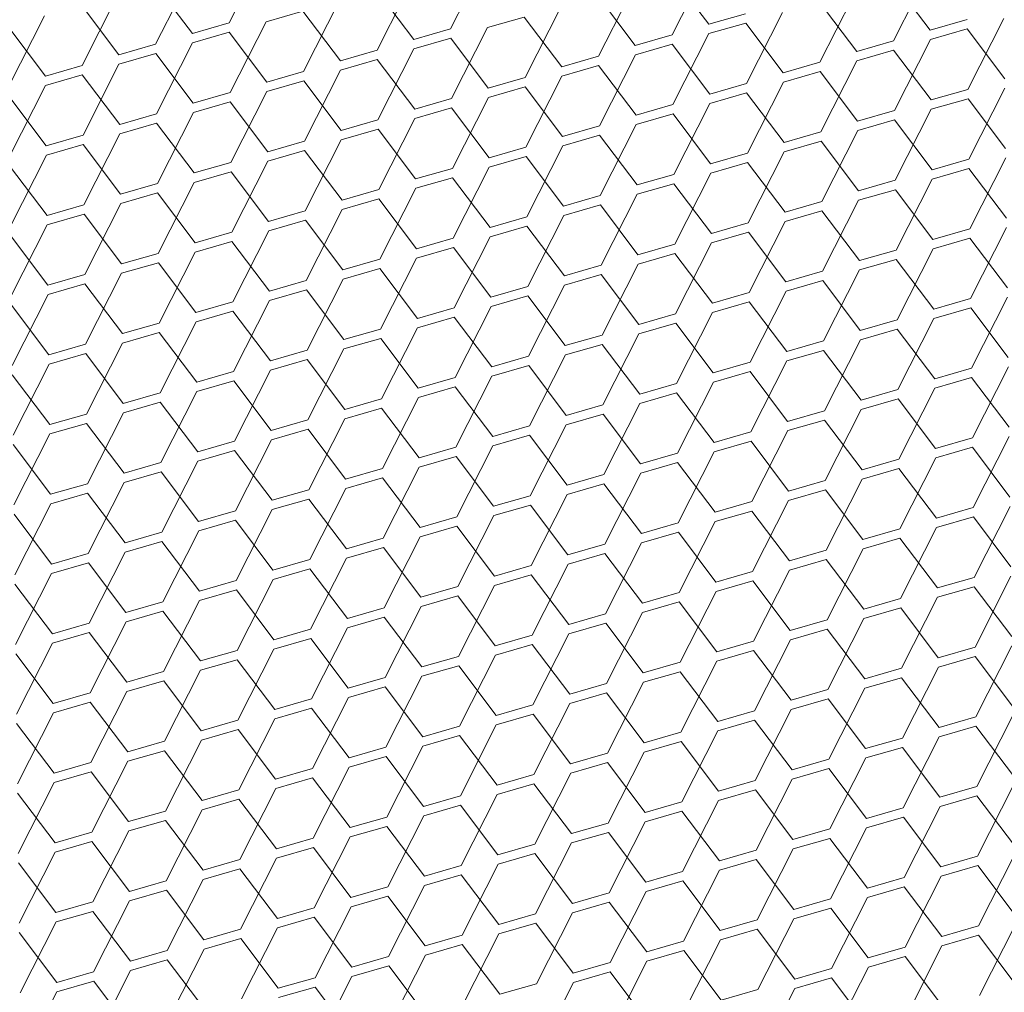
# Model space of a CAD drawing. Header units: millimetres. Extents: x 3925 to 5043, y -86 to 778.
# Tile 387 of 439: x 4931.98 to 4937.92, y 526.45 to 532.32. Entities that reach past the tile are written whole.
import ezdxf

# ---------------------------------------------------------------- set-up
doc = ezdxf.new("R2010")
doc.units = ezdxf.units.MM
doc.header["$LTSCALE"] = 46.255
doc.layers.add('H30K-DUST-FIDXF_CONTINUOUS_LINE', color=7, linetype='CONTINUOUS')

msp = doc.modelspace()

# ---------------------------------------------------------------- linework, layer by layer
at = {"layer": 'H30K-DUST-FIDXF_CONTINUOUS_LINE', "color": 7, "linetype": 'Continuous', "lineweight": 0}
for p, q in [((4933.243, 532.301), (4933.4602, 532.7297)), ((4934.5796, 532.2649), (4934.7969, 532.6935)), ((4935.9163, 532.2287), (4936.1335, 532.6574)), ((4937.2529, 532.1926), (4937.4702, 532.6213)), ((4932.7992, 532.1727), (4933.0165, 532.6014)), ((4934.1358, 532.1366), (4934.3531, 532.5653)), ((4936.1381, 532.2929), (4935.9116, 532.5933)), ((4937.4748, 532.2567), (4937.2483, 532.5571)), ((4933.0211, 532.2369), (4932.7946, 532.5373)), ((4934.3577, 532.2007), (4934.1312, 532.5011)), ((4935.4725, 532.1005), (4935.6898, 532.5291)), ((4936.8091, 532.0643), (4937.0264, 532.493)), ((4932.3554, 532.0445), (4932.5727, 532.4731)), ((4933.6921, 532.0083), (4933.9093, 532.437)), ((4935.6944, 532.1646), (4935.4679, 532.465)), ((4937.031, 532.1285), (4936.8045, 532.4289)), ((4932.5773, 532.1086), (4932.3508, 532.409)), ((4933.6875, 532.3729), (4933.4656, 532.3087)), ((4933.914, 532.0725), (4933.6875, 532.3729)), ((4935.0287, 531.9722), (4935.246, 532.4009)), ((4931.9116, 531.9162), (4932.1289, 532.3449)), ((4935.0241, 532.3367), (4934.8022, 532.2726)), ((4935.2506, 532.0363), (4935.0241, 532.3367)), ((4936.1381, 532.2929), (4936.36, 532.357)), ((4936.3654, 531.9361), (4936.5826, 532.3647)), ((4937.4748, 532.2567), (4937.6967, 532.3209)), ((4937.702, 531.8999), (4937.9193, 532.3286)), ((4932.1335, 531.9803), (4931.907, 532.2807)), ((4933.0211, 532.2369), (4933.243, 532.301)), ((4933.2483, 531.8801), (4933.4656, 532.3087)), ((4934.3577, 532.2007), (4934.5796, 532.2649)), ((4934.5849, 531.8439), (4934.8022, 532.2726)), ((4936.3607, 532.3006), (4936.1389, 532.2365)), ((4936.5872, 532.0002), (4936.3607, 532.3006)), ((4937.6974, 532.2645), (4937.4755, 532.2003)), ((4937.9239, 531.9641), (4937.6974, 532.2645)), ((4933.2437, 532.2446), (4933.0218, 532.1805)), ((4933.4702, 531.9442), (4933.2437, 532.2446)), ((4934.5803, 532.2085), (4934.3584, 532.1443)), ((4934.8068, 531.9081), (4934.5803, 532.2085)), ((4935.6944, 532.1646), (4935.9163, 532.2287)), ((4935.9216, 531.8078), (4936.1389, 532.2365)), ((4937.031, 532.1285), (4937.2529, 532.1926)), ((4937.2582, 531.7717), (4937.4755, 532.2003)), ((4932.5773, 532.1086), (4932.7992, 532.1727)), ((4932.8045, 531.7518), (4933.0218, 532.1805)), ((4933.914, 532.0725), (4934.1358, 532.1366)), ((4934.1412, 531.7157), (4934.3584, 532.1443)), ((4935.917, 532.1723), (4935.6951, 532.1082)), ((4936.1435, 531.8719), (4935.917, 532.1723)), ((4937.2536, 532.1362), (4937.0317, 532.0721)), ((4937.4801, 531.8358), (4937.2536, 532.1362)), ((4932.7999, 532.1163), (4932.578, 532.0522)), ((4933.0264, 531.8159), (4932.7999, 532.1163)), ((4934.1366, 532.0802), (4933.9147, 532.0161)), ((4934.3631, 531.7798), (4934.1366, 532.0802)), ((4935.2506, 532.0363), (4935.4725, 532.1005)), ((4935.4778, 531.6795), (4935.6951, 532.1082)), ((4936.8145, 531.6434), (4937.0317, 532.0721)), ((4932.1335, 531.9803), (4932.3554, 532.0445)), ((4932.3608, 531.6235), (4932.578, 532.0522)), ((4933.6974, 531.5874), (4933.9147, 532.0161)), ((4935.4732, 532.0441), (4935.2513, 531.9799)), ((4935.6997, 531.7437), (4935.4732, 532.0441)), ((4936.5872, 532.0002), (4936.8091, 532.0643)), ((4932.3561, 531.9881), (4932.1343, 531.9239)), ((4932.5826, 531.6877), (4932.3561, 531.9881)), ((4933.4702, 531.9442), (4933.6921, 532.0083)), ((4934.8068, 531.9081), (4935.0287, 531.9722)), ((4935.034, 531.5513), (4935.2513, 531.9799)), ((4936.8098, 532.0079), (4936.588, 531.9438)), ((4937.0364, 531.7075), (4936.8098, 532.0079)), ((4931.917, 531.4953), (4932.1343, 531.9239)), ((4933.6928, 531.9519), (4933.4709, 531.8878)), ((4933.9193, 531.6515), (4933.6928, 531.9519)), ((4935.0294, 531.9158), (4934.8075, 531.8517)), ((4935.2559, 531.6154), (4935.0294, 531.9158)), ((4936.1435, 531.8719), (4936.3654, 531.9361)), ((4936.3707, 531.5151), (4936.588, 531.9438)), ((4937.4801, 531.8358), (4937.702, 531.8999)), ((4937.7073, 531.479), (4937.9246, 531.9077)), ((4932.1389, 531.5594), (4931.9124, 531.8598)), ((4933.0264, 531.8159), (4933.2483, 531.8801)), ((4933.2536, 531.4591), (4933.4709, 531.8878)), ((4934.3631, 531.7798), (4934.5849, 531.8439)), ((4934.5903, 531.423), (4934.8075, 531.8517)), ((4936.3661, 531.8797), (4936.1442, 531.8155)), ((4936.5926, 531.5793), (4936.3661, 531.8797)), ((4937.7027, 531.8435), (4937.4808, 531.7794)), ((4937.9292, 531.5431), (4937.7027, 531.8435)), ((4933.249, 531.8237), (4933.0271, 531.7595)), ((4933.4755, 531.5233), (4933.249, 531.8237)), ((4934.5857, 531.7875), (4934.3638, 531.7234)), ((4934.8122, 531.4871), (4934.5857, 531.7875)), ((4935.6997, 531.7437), (4935.9216, 531.8078)), ((4935.9269, 531.3869), (4936.1442, 531.8155)), ((4937.2636, 531.3507), (4937.4808, 531.7794)), ((4932.5826, 531.6877), (4932.8045, 531.7518)), ((4932.8099, 531.3309), (4933.0271, 531.7595)), ((4933.9193, 531.6515), (4934.1412, 531.7157)), ((4934.1465, 531.2947), (4934.3638, 531.7234)), ((4935.9223, 531.7514), (4935.7004, 531.6873)), ((4936.1488, 531.451), (4935.9223, 531.7514)), ((4937.0364, 531.7075), (4937.2582, 531.7717)), ((4937.259, 531.7153), (4937.0371, 531.6511)), ((4937.4855, 531.4149), (4937.259, 531.7153)), ((4932.8052, 531.6954), (4932.5834, 531.6313)), ((4933.0317, 531.395), (4932.8052, 531.6954)), ((4934.1419, 531.6593), (4933.92, 531.5951)), ((4934.3684, 531.3589), (4934.1419, 531.6593)), ((4935.2559, 531.6154), (4935.4778, 531.6795)), ((4935.4831, 531.2586), (4935.7004, 531.6873)), ((4932.1389, 531.5594), (4932.3608, 531.6235)), ((4932.3661, 531.2026), (4932.5834, 531.6313)), ((4935.4785, 531.6231), (4935.2566, 531.559)), ((4935.705, 531.3227), (4935.4785, 531.6231)), ((4936.5926, 531.5793), (4936.8145, 531.6434)), ((4936.8198, 531.2225), (4937.0371, 531.6511)), ((4932.3615, 531.5671), (4932.1396, 531.503)), ((4932.588, 531.2667), (4932.3615, 531.5671)), ((4933.4755, 531.5233), (4933.6974, 531.5874)), ((4933.7027, 531.1665), (4933.92, 531.5951)), ((4934.8122, 531.4871), (4935.034, 531.5513)), ((4935.0394, 531.1303), (4935.2566, 531.559)), ((4936.8152, 531.587), (4936.5933, 531.5229)), ((4937.0417, 531.2866), (4936.8152, 531.587)), ((4931.9223, 531.0743), (4932.1396, 531.503)), ((4933.6981, 531.531), (4933.4762, 531.4669)), ((4933.9246, 531.2306), (4933.6981, 531.531)), ((4935.0348, 531.4949), (4934.8129, 531.4307)), ((4935.2613, 531.1945), (4935.0348, 531.4949)), ((4936.1488, 531.451), (4936.3707, 531.5151)), ((4936.376, 531.0942), (4936.5933, 531.5229)), ((4937.4855, 531.4149), (4937.7073, 531.479)), ((4937.7127, 531.0581), (4937.9299, 531.4867)), ((4932.1442, 531.1385), (4931.9177, 531.4389)), ((4933.0317, 531.395), (4933.2536, 531.4591)), ((4933.259, 531.0382), (4933.4762, 531.4669)), ((4934.3684, 531.3589), (4934.5903, 531.423)), ((4934.5956, 531.0021), (4934.8129, 531.4307)), ((4936.3714, 531.4587), (4936.1495, 531.3946)), ((4936.5979, 531.1583), (4936.3714, 531.4587)), ((4937.7081, 531.4226), (4937.4862, 531.3585)), ((4937.9346, 531.1222), (4937.7081, 531.4226)), ((4933.2543, 531.4027), (4933.0325, 531.3386)), ((4933.4808, 531.1023), (4933.2543, 531.4027)), ((4934.591, 531.3666), (4934.3691, 531.3025)), ((4934.8175, 531.0662), (4934.591, 531.3666)), ((4935.705, 531.3227), (4935.9269, 531.3869)), ((4935.9323, 530.9659), (4936.1495, 531.3946)), ((4937.2689, 530.9298), (4937.4862, 531.3585)), ((4932.588, 531.2667), (4932.8099, 531.3309)), ((4932.8152, 530.9099), (4933.0325, 531.3386)), ((4934.1518, 530.8738), (4934.3691, 531.3025)), ((4935.9276, 531.3305), (4935.7058, 531.2663)), ((4936.1541, 531.0301), (4935.9276, 531.3305)), ((4937.0417, 531.2866), (4937.2636, 531.3507)), ((4932.8106, 531.2745), (4932.5887, 531.2103)), ((4933.0371, 530.9741), (4932.8106, 531.2745)), ((4933.9246, 531.2306), (4934.1465, 531.2947)), ((4935.2613, 531.1945), (4935.4831, 531.2586)), ((4935.4885, 530.8377), (4935.7058, 531.2663)), ((4937.2643, 531.2943), (4937.0424, 531.2302)), ((4937.4908, 530.9939), (4937.2643, 531.2943)), ((4932.1442, 531.1385), (4932.3661, 531.2026)), ((4932.3714, 530.7817), (4932.5887, 531.2103)), ((4934.1472, 531.2383), (4933.9253, 531.1742)), ((4934.3737, 530.9379), (4934.1472, 531.2383)), ((4935.4839, 531.2022), (4935.262, 531.1381)), ((4935.7104, 530.9018), (4935.4839, 531.2022)), ((4936.5979, 531.1583), (4936.8198, 531.2225)), ((4936.8251, 530.8015), (4937.0424, 531.2302)), ((4932.3668, 531.1462), (4932.1449, 531.0821)), ((4932.5933, 530.8458), (4932.3668, 531.1462)), ((4933.4808, 531.1023), (4933.7027, 531.1665)), ((4933.7081, 530.7455), (4933.9253, 531.1742)), ((4934.8175, 531.0662), (4935.0394, 531.1303)), ((4935.0447, 530.7094), (4935.262, 531.1381)), ((4936.8205, 531.1661), (4936.5986, 531.1019)), ((4937.047, 530.8657), (4936.8205, 531.1661)), ((4931.9276, 530.6534), (4932.1449, 531.0821)), ((4933.7034, 531.1101), (4933.4816, 531.0459)), ((4933.9299, 530.8097), (4933.7034, 531.1101)), ((4935.0401, 531.0739), (4934.8182, 531.0098)), ((4935.2666, 530.7735), (4935.0401, 531.0739)), ((4936.1541, 531.0301), (4936.376, 531.0942)), ((4936.3814, 530.6733), (4936.5986, 531.1019)), ((4937.718, 530.6371), (4937.9353, 531.0658)), ((4932.1495, 530.7175), (4931.923, 531.0179)), ((4933.0371, 530.9741), (4933.259, 531.0382)), ((4933.2643, 530.6173), (4933.4816, 531.0459)), ((4934.3737, 530.9379), (4934.5956, 531.0021)), ((4934.6009, 530.5811), (4934.8182, 531.0098)), ((4936.3767, 531.0378), (4936.1549, 530.9737)), ((4936.6032, 530.7374), (4936.3767, 531.0378)), ((4937.4908, 530.9939), (4937.7127, 531.0581)), ((4933.2597, 530.9818), (4933.0378, 530.9177)), ((4933.4862, 530.6814), (4933.2597, 530.9818)), ((4934.5963, 530.9457), (4934.3744, 530.8815)), ((4934.8228, 530.6453), (4934.5963, 530.9457)), ((4935.7104, 530.9018), (4935.9323, 530.9659)), ((4935.9376, 530.545), (4936.1549, 530.9737)), ((4937.7134, 531.0017), (4937.4915, 530.9375)), ((4937.9399, 530.7013), (4937.7134, 531.0017)), ((4932.5933, 530.8458), (4932.8152, 530.9099)), ((4932.8205, 530.489), (4933.0378, 530.9177)), ((4935.933, 530.9095), (4935.7111, 530.8454)), ((4936.1595, 530.6091), (4935.933, 530.9095)), ((4937.047, 530.8657), (4937.2689, 530.9298)), ((4937.2742, 530.5089), (4937.4915, 530.9375)), ((4932.8159, 530.8535), (4932.594, 530.7894)), ((4933.0424, 530.5531), (4932.8159, 530.8535)), ((4933.9299, 530.8097), (4934.1518, 530.8738)), ((4934.1572, 530.4529), (4934.3744, 530.8815)), ((4935.2666, 530.7735), (4935.4885, 530.8377)), ((4935.4938, 530.4167), (4935.7111, 530.8454)), ((4937.2696, 530.8734), (4937.0477, 530.8093)), ((4937.4961, 530.573), (4937.2696, 530.8734)), ((4932.1495, 530.7175), (4932.3714, 530.7817)), ((4932.3767, 530.3607), (4932.594, 530.7894)), ((4934.1525, 530.8174), (4933.9307, 530.7533)), ((4934.3791, 530.517), (4934.1525, 530.8174)), ((4935.4892, 530.7813), (4935.2673, 530.7171)), ((4935.7157, 530.4809), (4935.4892, 530.7813)), ((4936.6032, 530.7374), (4936.8251, 530.8015)), ((4936.8305, 530.3806), (4937.0477, 530.8093)), ((4932.3721, 530.7253), (4932.1502, 530.6611)), ((4932.5986, 530.4249), (4932.3721, 530.7253)), ((4933.4862, 530.6814), (4933.7081, 530.7455)), ((4933.7134, 530.3246), (4933.9307, 530.7533)), ((4934.8228, 530.6453), (4935.0447, 530.7094)), ((4935.05, 530.2885), (4935.2673, 530.7171)), ((4936.8258, 530.7451), (4936.604, 530.681)), ((4937.0523, 530.4447), (4936.8258, 530.7451)), ((4931.933, 530.2325), (4932.1502, 530.6611)), ((4933.7088, 530.6891), (4933.4869, 530.625)), ((4933.9353, 530.3887), (4933.7088, 530.6891)), ((4935.0454, 530.653), (4934.8235, 530.5889)), ((4935.2719, 530.3526), (4935.0454, 530.653)), ((4936.1595, 530.6091), (4936.3814, 530.6733)), ((4936.3867, 530.2523), (4936.604, 530.681)), ((4932.1549, 530.2966), (4931.9284, 530.597)), ((4933.0424, 530.5531), (4933.2643, 530.6173)), ((4933.2696, 530.1963), (4933.4869, 530.625)), ((4934.6063, 530.1602), (4934.8235, 530.5889)), ((4936.3821, 530.6169), (4936.1602, 530.5527)), ((4936.6086, 530.3165), (4936.3821, 530.6169)), ((4937.4961, 530.573), (4937.718, 530.6371)), ((4937.7233, 530.2162), (4937.9406, 530.6449)), ((4933.265, 530.5609), (4933.0431, 530.4968)), ((4933.4915, 530.2605), (4933.265, 530.5609)), ((4934.3791, 530.517), (4934.6009, 530.5811)), ((4935.7157, 530.4809), (4935.9376, 530.545)), ((4935.9429, 530.1241), (4936.1602, 530.5527)), ((4937.7187, 530.5807), (4937.4968, 530.5166)), ((4937.9452, 530.2803), (4937.7187, 530.5807)), ((4932.5986, 530.4249), (4932.8205, 530.489)), ((4932.8258, 530.0681), (4933.0431, 530.4968)), ((4934.6017, 530.5247), (4934.3798, 530.4606)), ((4934.8282, 530.2243), (4934.6017, 530.5247)), ((4935.9383, 530.4886), (4935.7164, 530.4245)), ((4936.1648, 530.1882), (4935.9383, 530.4886)), ((4937.0523, 530.4447), (4937.2742, 530.5089)), ((4937.2796, 530.0879), (4937.4968, 530.5166)), ((4932.8212, 530.4326), (4932.5993, 530.3685)), ((4933.0477, 530.1322), (4932.8212, 530.4326)), ((4933.9353, 530.3887), (4934.1572, 530.4529)), ((4934.1625, 530.0319), (4934.3798, 530.4606)), ((4935.2719, 530.3526), (4935.4938, 530.4167)), ((4935.4991, 529.9958), (4935.7164, 530.4245)), ((4937.2749, 530.4525), (4937.0531, 530.3884)), ((4937.5014, 530.1521), (4937.2749, 530.4525)), ((4932.1549, 530.2966), (4932.3767, 530.3607)), ((4932.3821, 529.9398), (4932.5993, 530.3685)), ((4934.1579, 530.3965), (4933.936, 530.3324)), ((4934.3844, 530.0961), (4934.1579, 530.3965)), ((4935.4945, 530.3604), (4935.2726, 530.2962)), ((4935.721, 530.0599), (4935.4945, 530.3604)), ((4936.6086, 530.3165), (4936.8305, 530.3806)), ((4936.8358, 529.9597), (4937.0531, 530.3884)), ((4932.3775, 530.3044), (4932.1556, 530.2402)), ((4932.604, 530.0039), (4932.3775, 530.3044)), ((4933.4915, 530.2605), (4933.7134, 530.3246)), ((4933.7187, 529.9037), (4933.936, 530.3324)), ((4935.0554, 529.8675), (4935.2726, 530.2962)), ((4936.8312, 530.3242), (4936.6093, 530.2601)), ((4937.0577, 530.0238), (4936.8312, 530.3242)), ((4931.9383, 529.8116), (4932.1556, 530.2402)), ((4933.7141, 530.2682), (4933.4922, 530.2041)), ((4933.9406, 529.9678), (4933.7141, 530.2682)), ((4934.8282, 530.2243), (4935.05, 530.2885)), ((4935.0508, 530.2321), (4934.8289, 530.168)), ((4935.2773, 529.9317), (4935.0508, 530.2321)), ((4936.1648, 530.1882), (4936.3867, 530.2523)), ((4936.392, 529.8314), (4936.6093, 530.2601)), ((4932.1602, 529.8757), (4931.9337, 530.1761)), ((4933.0477, 530.1322), (4933.2696, 530.1963)), ((4933.275, 529.7754), (4933.4922, 530.2041)), ((4936.3874, 530.196), (4936.1655, 530.1318)), ((4936.6139, 529.8955), (4936.3874, 530.196)), ((4937.5014, 530.1521), (4937.7233, 530.2162)), ((4937.7287, 529.7953), (4937.9459, 530.224)), ((4933.2703, 530.14), (4933.0484, 530.0758)), ((4933.4968, 529.8395), (4933.2703, 530.14)), ((4934.3844, 530.0961), (4934.6063, 530.1602)), ((4934.6116, 529.7393), (4934.8289, 530.168)), ((4935.721, 530.0599), (4935.9429, 530.1241)), ((4935.9482, 529.7032), (4936.1655, 530.1318)), ((4937.724, 530.1598), (4937.5022, 530.0957)), ((4937.9506, 529.8594), (4937.724, 530.1598)), ((4932.604, 530.0039), (4932.8258, 530.0681)), ((4932.8312, 529.6472), (4933.0484, 530.0758)), ((4934.607, 530.1038), (4934.3851, 530.0397)), ((4934.8335, 529.8034), (4934.607, 530.1038)), ((4935.9436, 530.0677), (4935.7217, 530.0036)), ((4936.1701, 529.7673), (4935.9436, 530.0677)), ((4937.0577, 530.0238), (4937.2796, 530.0879)), ((4937.2849, 529.667), (4937.5022, 530.0957)), ((4932.8266, 530.0117), (4932.6047, 529.9476)), ((4933.0531, 529.7113), (4932.8266, 530.0117)), ((4933.9406, 529.9678), (4934.1625, 530.0319)), ((4934.1678, 529.611), (4934.3851, 530.0397)), ((4935.2773, 529.9317), (4935.4991, 529.9958)), ((4935.5045, 529.5749), (4935.7217, 530.0036)), ((4937.2803, 530.0316), (4937.0584, 529.9674)), ((4937.5068, 529.7312), (4937.2803, 530.0316)), ((4932.1602, 529.8757), (4932.3821, 529.9398)), ((4932.3874, 529.5189), (4932.6047, 529.9476)), ((4934.1632, 529.9756), (4933.9413, 529.9114)), ((4934.3897, 529.6752), (4934.1632, 529.9756)), ((4935.4999, 529.9394), (4935.278, 529.8753)), ((4935.7264, 529.639), (4935.4999, 529.9394)), ((4936.6139, 529.8955), (4936.8358, 529.9597)), ((4936.8411, 529.5388), (4937.0584, 529.9674)), ((4932.3828, 529.8834), (4932.1609, 529.8193)), ((4932.6093, 529.583), (4932.3828, 529.8834)), ((4933.4968, 529.8395), (4933.7187, 529.9037)), ((4933.7241, 529.4828), (4933.9413, 529.9114)), ((4935.0607, 529.4466), (4935.278, 529.8753)), ((4936.8365, 529.9033), (4936.6146, 529.8392)), ((4937.063, 529.6029), (4936.8365, 529.9033)), ((4931.9436, 529.3906), (4932.1609, 529.8193)), ((4933.7194, 529.8473), (4933.4976, 529.7832)), ((4933.9459, 529.5469), (4933.7194, 529.8473)), ((4934.8335, 529.8034), (4935.0554, 529.8675)), ((4936.1701, 529.7673), (4936.392, 529.8314)), ((4936.3973, 529.4105), (4936.6146, 529.8392)), ((4932.1655, 529.4548), (4931.939, 529.7552)), ((4933.0531, 529.7113), (4933.275, 529.7754)), ((4933.2803, 529.3545), (4933.4976, 529.7832)), ((4935.0561, 529.8112), (4934.8342, 529.747)), ((4935.2826, 529.5108), (4935.0561, 529.8112)), ((4936.3927, 529.775), (4936.1708, 529.7109)), ((4936.6192, 529.4746), (4936.3927, 529.775)), ((4937.5068, 529.7312), (4937.7287, 529.7953)), ((4937.734, 529.3744), (4937.9513, 529.803)), ((4933.2757, 529.719), (4933.0538, 529.6549)), ((4933.5022, 529.4186), (4933.2757, 529.719)), ((4934.3897, 529.6752), (4934.6116, 529.7393)), ((4934.6169, 529.3184), (4934.8342, 529.747)), ((4935.7264, 529.639), (4935.9482, 529.7032)), ((4935.9536, 529.2822), (4936.1708, 529.7109)), ((4937.7294, 529.7389), (4937.5075, 529.6748)), ((4937.9559, 529.4385), (4937.7294, 529.7389)), ((4932.6093, 529.583), (4932.8312, 529.6472)), ((4932.8365, 529.2262), (4933.0538, 529.6549)), ((4934.6123, 529.6829), (4934.3904, 529.6188)), ((4934.8388, 529.3825), (4934.6123, 529.6829)), ((4935.949, 529.6468), (4935.7271, 529.5826)), ((4936.1755, 529.3464), (4935.949, 529.6468)), ((4937.063, 529.6029), (4937.2849, 529.667)), ((4937.2902, 529.2461), (4937.5075, 529.6748)), ((4932.8319, 529.5908), (4932.61, 529.5266)), ((4933.0584, 529.2904), (4932.8319, 529.5908)), ((4933.9459, 529.5469), (4934.1678, 529.611)), ((4934.1732, 529.1901), (4934.3904, 529.6188)), ((4935.5098, 529.154), (4935.7271, 529.5826)), ((4937.2856, 529.6106), (4937.0637, 529.5465)), ((4937.5121, 529.3102), (4937.2856, 529.6106)), ((4932.1655, 529.4548), (4932.3874, 529.5189)), ((4932.3927, 529.098), (4932.61, 529.5266)), ((4934.1685, 529.5546), (4933.9467, 529.4905)), ((4934.395, 529.2542), (4934.1685, 529.5546)), ((4935.2826, 529.5108), (4935.5045, 529.5749)), ((4935.5052, 529.5185), (4935.2833, 529.4544)), ((4935.7317, 529.2181), (4935.5052, 529.5185)), ((4936.6192, 529.4746), (4936.8411, 529.5388)), ((4936.8465, 529.1178), (4937.0637, 529.5465)), ((4932.3881, 529.4625), (4932.1662, 529.3984)), ((4932.6146, 529.1621), (4932.3881, 529.4625)), ((4933.5022, 529.4186), (4933.7241, 529.4828)), ((4933.7294, 529.0618), (4933.9467, 529.4905)), ((4936.8418, 529.4824), (4936.6199, 529.4182)), ((4937.0683, 529.182), (4936.8418, 529.4824)), ((4931.949, 528.9697), (4932.1662, 529.3984)), ((4933.7248, 529.4264), (4933.5029, 529.3622)), ((4933.9513, 529.126), (4933.7248, 529.4264)), ((4934.8388, 529.3825), (4935.0607, 529.4466)), ((4935.066, 529.0257), (4935.2833, 529.4544)), ((4936.1755, 529.3464), (4936.3973, 529.4105)), ((4936.4027, 528.9896), (4936.6199, 529.4182)), ((4933.0584, 529.2904), (4933.2803, 529.3545)), ((4933.2856, 528.9336), (4933.5029, 529.3622)), ((4935.0614, 529.3902), (4934.8395, 529.3261)), ((4935.2879, 529.0898), (4935.0614, 529.3902)), ((4936.3981, 529.3541), (4936.1762, 529.29)), ((4936.6246, 529.0537), (4936.3981, 529.3541)), ((4937.5121, 529.3102), (4937.734, 529.3744)), ((4937.7393, 528.9534), (4937.9566, 529.3821)), ((4932.1709, 529.0338), (4931.9444, 529.3342)), ((4933.281, 529.2981), (4933.0591, 529.234)), ((4933.5075, 528.9977), (4933.281, 529.2981)), ((4934.395, 529.2542), (4934.6169, 529.3184)), ((4934.6223, 528.8974), (4934.8395, 529.3261)), ((4935.7317, 529.2181), (4935.9536, 529.2822)), ((4935.9589, 528.8613), (4936.1762, 529.29)), ((4937.7347, 529.318), (4937.5128, 529.2538)), ((4937.9612, 529.0176), (4937.7347, 529.318)), ((4932.6146, 529.1621), (4932.8365, 529.2262)), ((4932.8418, 528.8053), (4933.0591, 529.234)), ((4934.6176, 529.262), (4934.3958, 529.1978)), ((4934.8441, 528.9616), (4934.6176, 529.262)), ((4935.9543, 529.2258), (4935.7324, 529.1617)), ((4936.1808, 528.9254), (4935.9543, 529.2258)), ((4937.0683, 529.182), (4937.2902, 529.2461)), ((4937.2956, 528.8252), (4937.5128, 529.2538)), ((4932.8372, 529.1698), (4932.6153, 529.1057)), ((4933.0637, 528.8694), (4932.8372, 529.1698)), ((4933.9513, 529.126), (4934.1732, 529.1901)), ((4934.1785, 528.7692), (4934.3958, 529.1978)), ((4935.5151, 528.733), (4935.7324, 529.1617)), ((4937.2909, 529.1897), (4937.0691, 529.1256)), ((4937.5174, 528.8893), (4937.2909, 529.1897)), ((4932.3981, 528.677), (4932.6153, 529.1057)), ((4934.1739, 529.1337), (4933.952, 529.0696)), ((4934.4004, 528.8333), (4934.1739, 529.1337)), ((4935.2879, 529.0898), (4935.5098, 529.154)), ((4936.6246, 529.0537), (4936.8465, 529.1178)), ((4936.8518, 528.6969), (4937.0691, 529.1256)), ((4932.1709, 529.0338), (4932.3927, 529.098)), ((4932.3935, 529.0416), (4932.1716, 528.9774)), ((4932.62, 528.7412), (4932.3935, 529.0416)), ((4933.5075, 528.9977), (4933.7294, 529.0618)), ((4933.7347, 528.6409), (4933.952, 529.0696)), ((4935.5105, 529.0976), (4935.2886, 529.0334)), ((4935.737, 528.7972), (4935.5105, 529.0976)), ((4936.8472, 529.0614), (4936.6253, 528.9973)), ((4937.0737, 528.761), (4936.8472, 529.0614)), ((4933.7301, 529.0054), (4933.5082, 528.9413)), ((4933.9566, 528.705), (4933.7301, 529.0054)), ((4934.8441, 528.9616), (4935.066, 529.0257)), ((4935.0714, 528.6048), (4935.2886, 529.0334)), ((4936.1808, 528.9254), (4936.4027, 528.9896)), ((4936.408, 528.5686), (4936.6253, 528.9973)), ((4931.9543, 528.5488), (4932.1716, 528.9774)), ((4933.0637, 528.8694), (4933.2856, 528.9336)), ((4933.2909, 528.5126), (4933.5082, 528.9413)), ((4935.0667, 528.9693), (4934.8449, 528.9052)), ((4935.2933, 528.6689), (4935.0667, 528.9693)), ((4936.4034, 528.9332), (4936.1815, 528.869)), ((4936.6299, 528.6328), (4936.4034, 528.9332)), ((4937.5174, 528.8893), (4937.7393, 528.9534)), ((4937.7447, 528.5325), (4937.9619, 528.9612)), ((4932.1762, 528.6129), (4931.9497, 528.9133)), ((4933.2863, 528.8772), (4933.0644, 528.813)), ((4933.5128, 528.5768), (4933.2863, 528.8772)), ((4934.4004, 528.8333), (4934.6223, 528.8974)), ((4934.6276, 528.4765), (4934.8449, 528.9052)), ((4935.9642, 528.4404), (4936.1815, 528.869)), ((4937.74, 528.897), (4937.5182, 528.8329)), ((4937.9665, 528.5966), (4937.74, 528.897)), ((4932.62, 528.7412), (4932.8418, 528.8053)), ((4932.8472, 528.3844), (4933.0644, 528.813)), ((4934.623, 528.841), (4934.4011, 528.7769)), ((4934.8495, 528.5406), (4934.623, 528.841)), ((4935.737, 528.7972), (4935.9589, 528.8613)), ((4935.9596, 528.8049), (4935.7377, 528.7408)), ((4936.1861, 528.5045), (4935.9596, 528.8049)), ((4937.0737, 528.761), (4937.2956, 528.8252)), ((4937.3009, 528.4042), (4937.5182, 528.8329)), ((4932.8426, 528.7489), (4932.6207, 528.6848)), ((4933.0691, 528.4485), (4932.8426, 528.7489)), ((4933.9566, 528.705), (4934.1785, 528.7692)), ((4934.1838, 528.3482), (4934.4011, 528.7769)), ((4937.2963, 528.7688), (4937.0744, 528.7046)), ((4937.5228, 528.4684), (4937.2963, 528.7688)), ((4932.4034, 528.2561), (4932.6207, 528.6848)), ((4934.1792, 528.7128), (4933.9573, 528.6486)), ((4934.4057, 528.4124), (4934.1792, 528.7128)), ((4935.2933, 528.6689), (4935.5151, 528.733)), ((4935.5205, 528.3121), (4935.7377, 528.7408)), ((4936.6299, 528.6328), (4936.8518, 528.6969)), ((4936.8571, 528.276), (4937.0744, 528.7046)), ((4932.1762, 528.6129), (4932.3981, 528.677)), ((4933.5128, 528.5768), (4933.7347, 528.6409)), ((4933.74, 528.22), (4933.9573, 528.6486)), ((4935.5159, 528.6766), (4935.294, 528.6125)), ((4935.7424, 528.3762), (4935.5159, 528.6766)), ((4936.8525, 528.6405), (4936.6306, 528.5764)), ((4937.079, 528.3401), (4936.8525, 528.6405)), ((4932.3988, 528.6206), (4932.1769, 528.5565)), ((4932.6253, 528.3202), (4932.3988, 528.6206)), ((4933.7354, 528.5845), (4933.5135, 528.5204)), ((4933.9619, 528.2841), (4933.7354, 528.5845)), ((4934.8495, 528.5406), (4935.0714, 528.6048)), ((4935.0767, 528.1838), (4935.294, 528.6125)), ((4936.1861, 528.5045), (4936.408, 528.5686)), ((4936.4133, 528.1477), (4936.6306, 528.5764)), ((4931.9596, 528.1278), (4932.1769, 528.5565)), ((4933.0691, 528.4485), (4933.2909, 528.5126)), ((4933.2963, 528.0917), (4933.5135, 528.5204)), ((4935.0721, 528.5484), (4934.8502, 528.4842)), ((4935.2986, 528.248), (4935.0721, 528.5484)), ((4936.4087, 528.5122), (4936.1868, 528.4481)), ((4936.6352, 528.2118), (4936.4087, 528.5122)), ((4937.5228, 528.4684), (4937.7447, 528.5325)), ((4937.75, 528.1116), (4937.9673, 528.5402)), ((4932.1815, 528.192), (4931.955, 528.4924)), ((4933.2917, 528.4562), (4933.0698, 528.3921)), ((4933.5182, 528.1558), (4933.2917, 528.4562)), ((4934.4057, 528.4124), (4934.6276, 528.4765)), ((4934.6329, 528.0556), (4934.8502, 528.4842)), ((4935.9696, 528.0194), (4936.1868, 528.4481)), ((4937.7454, 528.4761), (4937.5235, 528.412)), ((4937.9719, 528.1757), (4937.7454, 528.4761)), ((4932.8525, 527.9634), (4933.0698, 528.3921)), ((4934.6283, 528.4201), (4934.4064, 528.356)), ((4934.8548, 528.1197), (4934.6283, 528.4201)), ((4935.7424, 528.3762), (4935.9642, 528.4404)), ((4937.079, 528.3401), (4937.3009, 528.4042)), ((4937.3062, 527.9833), (4937.5235, 528.412)), ((4932.6253, 528.3202), (4932.8472, 528.3844)), ((4932.8479, 528.328), (4932.626, 528.2638)), ((4933.0744, 528.0276), (4932.8479, 528.328)), ((4933.9619, 528.2841), (4934.1838, 528.3482)), ((4934.1892, 527.9273), (4934.4064, 528.356)), ((4935.965, 528.384), (4935.7431, 528.3198)), ((4936.1915, 528.0836), (4935.965, 528.384)), ((4937.3016, 528.3478), (4937.0797, 528.2837)), ((4937.5281, 528.0474), (4937.3016, 528.3478)), ((4934.1845, 528.2918), (4933.9626, 528.2277)), ((4934.411, 527.9914), (4934.1845, 528.2918)), ((4935.2986, 528.248), (4935.5205, 528.3121)), ((4935.5258, 527.8912), (4935.7431, 528.3198)), ((4936.6352, 528.2118), (4936.8571, 528.276)), ((4936.8624, 527.855), (4937.0797, 528.2837)), ((4932.1815, 528.192), (4932.4034, 528.2561)), ((4932.4087, 527.8352), (4932.626, 528.2638)), ((4933.5182, 528.1558), (4933.74, 528.22)), ((4933.7454, 527.799), (4933.9626, 528.2277)), ((4935.5212, 528.2557), (4935.2993, 528.1916)), ((4935.7477, 527.9553), (4935.5212, 528.2557)), ((4936.8578, 528.2196), (4936.6359, 528.1554)), ((4937.0843, 527.9192), (4936.8578, 528.2196)), ((4932.4041, 528.1997), (4932.1822, 528.1356)), ((4932.6306, 527.8993), (4932.4041, 528.1997)), ((4933.7408, 528.1636), (4933.5189, 528.0994)), ((4933.9673, 527.8632), (4933.7408, 528.1636)), ((4934.8548, 528.1197), (4935.0767, 528.1838)), ((4935.082, 527.7629), (4935.2993, 528.1916)), ((4936.4187, 527.7268), (4936.6359, 528.1554)), ((4931.965, 527.7069), (4932.1822, 528.1356)), ((4933.0744, 528.0276), (4933.2963, 528.0917)), ((4933.3016, 527.6708), (4933.5189, 528.0994)), ((4935.0774, 528.1274), (4934.8555, 528.0633)), ((4935.3039, 527.827), (4935.0774, 528.1274)), ((4936.1915, 528.0836), (4936.4133, 528.1477)), ((4936.4141, 528.0913), (4936.1922, 528.0272)), ((4936.6406, 527.7909), (4936.4141, 528.0913)), ((4937.5281, 528.0474), (4937.75, 528.1116)), ((4937.7553, 527.6906), (4937.9726, 528.1193)), ((4932.1868, 527.771), (4931.9603, 528.0714)), ((4933.297, 528.0353), (4933.0751, 527.9712)), ((4933.5235, 527.7349), (4933.297, 528.0353)), ((4934.411, 527.9914), (4934.6329, 528.0556)), ((4934.6383, 527.6346), (4934.8555, 528.0633)), ((4937.7507, 528.0552), (4937.5288, 527.991)), ((4937.9772, 527.7548), (4937.7507, 528.0552)), ((4932.8578, 527.5425), (4933.0751, 527.9712)), ((4934.6336, 527.9992), (4934.4118, 527.935)), ((4934.8601, 527.6988), (4934.6336, 527.9992)), ((4935.7477, 527.9553), (4935.9696, 528.0194)), ((4935.9749, 527.5985), (4936.1922, 528.0272)), ((4937.0843, 527.9192), (4937.3062, 527.9833)), ((4937.3115, 527.5624), (4937.5288, 527.991)), ((4932.6306, 527.8993), (4932.8525, 527.9634)), ((4933.9673, 527.8632), (4934.1892, 527.9273)), ((4934.1945, 527.5064), (4934.4118, 527.935)), ((4935.9703, 527.963), (4935.7484, 527.8989)), ((4936.1968, 527.6626), (4935.9703, 527.963)), ((4937.3069, 527.9269), (4937.085, 527.8628)), ((4937.5334, 527.6265), (4937.3069, 527.9269)), ((4932.8532, 527.907), (4932.6313, 527.8429)), ((4933.0797, 527.6066), (4932.8532, 527.907)), ((4934.1899, 527.8709), (4933.968, 527.8068)), ((4934.4164, 527.5705), (4934.1899, 527.8709)), ((4935.3039, 527.827), (4935.5258, 527.8912)), ((4935.5311, 527.4702), (4935.7484, 527.8989)), ((4936.6406, 527.7909), (4936.8624, 527.855)), ((4936.8678, 527.4341), (4937.085, 527.8628)), ((4932.1868, 527.771), (4932.4087, 527.8352)), ((4932.4141, 527.4142), (4932.6313, 527.8429)), ((4933.5235, 527.7349), (4933.7454, 527.799)), ((4933.7507, 527.3781), (4933.968, 527.8068)), ((4935.5265, 527.8348), (4935.3046, 527.7706)), ((4935.753, 527.5344), (4935.5265, 527.8348)), ((4936.8632, 527.7986), (4936.6413, 527.7345)), ((4937.0897, 527.4982), (4936.8632, 527.7986)), ((4932.4094, 527.7788), (4932.1876, 527.7146)), ((4932.6359, 527.4784), (4932.4094, 527.7788)), ((4933.7461, 527.7426), (4933.5242, 527.6785)), ((4933.9726, 527.4422), (4933.7461, 527.7426)), ((4934.8601, 527.6988), (4935.082, 527.7629)), ((4935.0874, 527.342), (4935.3046, 527.7706)), ((4936.424, 527.3058), (4936.6413, 527.7345)), ((4931.9703, 527.286), (4932.1876, 527.7146)), ((4933.3069, 527.2498), (4933.5242, 527.6785)), ((4935.0827, 527.7065), (4934.8609, 527.6424)), ((4935.3092, 527.4061), (4935.0827, 527.7065)), ((4936.1968, 527.6626), (4936.4187, 527.7268)), ((4937.5334, 527.6265), (4937.7553, 527.6906)), ((4937.7607, 527.2697), (4937.9779, 527.6984)), ((4932.1922, 527.3501), (4931.9657, 527.6505)), ((4933.0797, 527.6066), (4933.3016, 527.6708)), ((4934.4164, 527.5705), (4934.6383, 527.6346)), ((4934.6436, 527.2137), (4934.8609, 527.6424)), ((4936.4194, 527.6704), (4936.1975, 527.6062)), ((4936.6459, 527.37), (4936.4194, 527.6704)), ((4937.756, 527.6342), (4937.5341, 527.5701)), ((4937.9825, 527.3338), (4937.756, 527.6342)), ((4933.3023, 527.6144), (4933.0804, 527.5502)), ((4933.5288, 527.314), (4933.3023, 527.6144)), ((4934.639, 527.5782), (4934.4171, 527.5141)), ((4934.8655, 527.2778), (4934.639, 527.5782)), ((4935.753, 527.5344), (4935.9749, 527.5985)), ((4935.9802, 527.1776), (4936.1975, 527.6062)), ((4937.0897, 527.4982), (4937.3115, 527.5624)), ((4937.3169, 527.1414), (4937.5341, 527.5701)), ((4932.6359, 527.4784), (4932.8578, 527.5425)), ((4932.8632, 527.1216), (4933.0804, 527.5502)), ((4933.9726, 527.4422), (4934.1945, 527.5064)), ((4934.1998, 527.0854), (4934.4171, 527.5141)), ((4935.9756, 527.5421), (4935.7537, 527.478)), ((4936.2021, 527.2417), (4935.9756, 527.5421)), ((4937.3123, 527.506), (4937.0904, 527.4418)), ((4937.5388, 527.2056), (4937.3123, 527.506)), ((4932.8585, 527.4861), (4932.6367, 527.422)), ((4933.0851, 527.1857), (4932.8585, 527.4861)), ((4934.1952, 527.45), (4933.9733, 527.3858)), ((4934.4217, 527.1496), (4934.1952, 527.45)), ((4935.3092, 527.4061), (4935.5311, 527.4702)), ((4935.5365, 527.0493), (4935.7537, 527.478)), ((4936.8731, 527.0132), (4937.0904, 527.4418)), ((4932.1922, 527.3501), (4932.4141, 527.4142)), ((4932.4194, 526.9933), (4932.6367, 527.422)), ((4933.5288, 527.314), (4933.7507, 527.3781)), ((4933.756, 526.9572), (4933.9733, 527.3858)), ((4935.5318, 527.4138), (4935.31, 527.3497)), ((4935.7583, 527.1134), (4935.5318, 527.4138)), ((4936.6459, 527.37), (4936.8678, 527.4341)), ((4936.8685, 527.3777), (4936.6466, 527.3136)), ((4937.095, 527.0773), (4936.8685, 527.3777)), ((4932.4148, 527.3578), (4932.1929, 527.2937)), ((4932.6413, 527.0574), (4932.4148, 527.3578)), ((4933.7514, 527.3217), (4933.5295, 527.2576)), ((4933.9779, 527.0213), (4933.7514, 527.3217)), ((4934.8655, 527.2778), (4935.0874, 527.342)), ((4935.0927, 526.921), (4935.31, 527.3497)), ((4931.9756, 526.865), (4932.1929, 527.2937)), ((4935.0881, 527.2856), (4934.8662, 527.2214)), ((4935.3146, 526.9852), (4935.0881, 527.2856)), ((4936.2021, 527.2417), (4936.424, 527.3058)), ((4936.4293, 526.8849), (4936.6466, 527.3136)), ((4937.5388, 527.2056), (4937.7607, 527.2697)), ((4937.766, 526.8488), (4937.9833, 527.2774)), ((4932.1975, 526.9292), (4931.971, 527.2296)), ((4933.0851, 527.1857), (4933.3069, 527.2498)), ((4933.3123, 526.8289), (4933.5295, 527.2576)), ((4934.4217, 527.1496), (4934.6436, 527.2137)), ((4934.6489, 526.7928), (4934.8662, 527.2214)), ((4936.4247, 527.2494), (4936.2028, 527.1853)), ((4936.6512, 526.949), (4936.4247, 527.2494)), ((4937.7614, 527.2133), (4937.5395, 527.1492)), ((4937.9879, 526.9129), (4937.7614, 527.2133)), ((4933.3077, 527.1934), (4933.0858, 527.1293)), ((4933.5342, 526.893), (4933.3077, 527.1934)), ((4934.6443, 527.1573), (4934.4224, 527.0932)), ((4934.8708, 526.8569), (4934.6443, 527.1573)), ((4935.7583, 527.1134), (4935.9802, 527.1776)), ((4935.9856, 526.7566), (4936.2028, 527.1853)), ((4937.095, 527.0773), (4937.3169, 527.1414)), ((4937.3222, 526.7205), (4937.5395, 527.1492)), ((4932.6413, 527.0574), (4932.8632, 527.1216)), ((4932.8685, 526.7006), (4933.0858, 527.1293)), ((4933.9779, 527.0213), (4934.1998, 527.0854)), ((4934.2051, 526.6645), (4934.4224, 527.0932)), ((4935.9809, 527.1212), (4935.7591, 527.057)), ((4936.2074, 526.8208), (4935.9809, 527.1212)), ((4937.3176, 527.085), (4937.0957, 527.0209)), ((4937.5441, 526.7846), (4937.3176, 527.085)), ((4932.8639, 527.0652), (4932.642, 527.001)), ((4933.0904, 526.7648), (4932.8639, 527.0652)), ((4934.2005, 527.029), (4933.9786, 526.9649)), ((4934.427, 526.7286), (4934.2005, 527.029)), ((4935.3146, 526.9852), (4935.5365, 527.0493)), ((4935.5418, 526.6284), (4935.7591, 527.057)), ((4936.8784, 526.5922), (4937.0957, 527.0209)), ((4932.1975, 526.9292), (4932.4194, 526.9933)), ((4932.4247, 526.5724), (4932.642, 527.001)), ((4933.7614, 526.5362), (4933.9786, 526.9649)), ((4935.5372, 526.9929), (4935.3153, 526.9288)), ((4935.7637, 526.6925), (4935.5372, 526.9929)), ((4936.6512, 526.949), (4936.8731, 527.0132)), ((4932.4201, 526.9369), (4932.1982, 526.8728)), ((4932.6466, 526.6365), (4932.4201, 526.9369)), ((4933.5342, 526.893), (4933.756, 526.9572)), ((4934.8708, 526.8569), (4935.0927, 526.921)), ((4935.098, 526.5001), (4935.3153, 526.9288)), ((4936.8738, 526.9568), (4936.6519, 526.8926)), ((4937.1003, 526.6564), (4936.8738, 526.9568)), ((4931.981, 526.4441), (4932.1982, 526.8728)), ((4933.7568, 526.9008), (4933.5349, 526.8366)), ((4933.9833, 526.6004), (4933.7568, 526.9008)), ((4935.0934, 526.8646), (4934.8715, 526.8005)), ((4935.3199, 526.5642), (4935.0934, 526.8646)), ((4936.2074, 526.8208), (4936.4293, 526.8849)), ((4936.4347, 526.464), (4936.6519, 526.8926)), ((4937.5441, 526.7846), (4937.766, 526.8488)), ((4937.7713, 526.4278), (4937.9886, 526.8565)), ((4932.2028, 526.5082), (4931.9763, 526.8086)), ((4933.0904, 526.7648), (4933.3123, 526.8289)), ((4933.3176, 526.408), (4933.5349, 526.8366)), ((4934.427, 526.7286), (4934.6489, 526.7928)), ((4934.6542, 526.3718), (4934.8715, 526.8005)), ((4936.43, 526.8285), (4936.2082, 526.7644)), ((4936.6566, 526.5281), (4936.43, 526.8285)), ((4937.7667, 526.7924), (4937.5448, 526.7282)), ((4937.9932, 526.492), (4937.7667, 526.7924)), ((4933.313, 526.7725), (4933.0911, 526.7084)), ((4933.5395, 526.4721), (4933.313, 526.7725)), ((4934.6496, 526.7364), (4934.4277, 526.6722)), ((4934.8761, 526.436), (4934.6496, 526.7364)), ((4935.7637, 526.6925), (4935.9856, 526.7566)), ((4935.9909, 526.3357), (4936.2082, 526.7644)), ((4937.3275, 526.2996), (4937.5448, 526.7282)), ((4932.6466, 526.6365), (4932.8685, 526.7006)), ((4932.8738, 526.2797), (4933.0911, 526.7084)), ((4933.9833, 526.6004), (4934.2051, 526.6645)), ((4934.2105, 526.2436), (4934.4277, 526.6722)), ((4935.9863, 526.7002), (4935.7644, 526.6361)), ((4936.2128, 526.3998), (4935.9863, 526.7002)), ((4937.1003, 526.6564), (4937.3222, 526.7205)), ((4937.3229, 526.6641), (4937.101, 526.6)), ((4937.5494, 526.3637), (4937.3229, 526.6641)), ((4932.8692, 526.6442), (4932.6473, 526.5801)), ((4933.0957, 526.3438), (4932.8692, 526.6442)), ((4934.2059, 526.6081), (4933.984, 526.544)), ((4934.4324, 526.3077), (4934.2059, 526.6081)), ((4935.3199, 526.5642), (4935.5418, 526.6284)), ((4935.5471, 526.2074), (4935.7644, 526.6361)), ((4932.2028, 526.5082), (4932.4247, 526.5724)), ((4932.4301, 526.1514), (4932.6473, 526.5801)), ((4935.5425, 526.572), (4935.3206, 526.5078)), ((4935.769, 526.2716), (4935.5425, 526.572)), ((4936.6566, 526.5281), (4936.8784, 526.5922)), ((4936.8838, 526.1713), (4937.101, 526.6)), ((4932.4254, 526.516), (4932.2036, 526.4518)), ((4932.6519, 526.2156), (4932.4254, 526.516)), ((4933.5395, 526.4721), (4933.7614, 526.5362)), ((4933.7667, 526.1153), (4933.984, 526.544)), ((4934.8761, 526.436), (4935.098, 526.5001)), ((4935.1034, 526.0792), (4935.3206, 526.5078)), ((4936.8792, 526.5358), (4936.6573, 526.4717)), ((4937.1057, 526.2354), (4936.8792, 526.5358)), ((4931.9863, 526.0232), (4932.2036, 526.4518)), ((4933.7621, 526.4798), (4933.5402, 526.4157)), ((4933.9886, 526.1794), (4933.7621, 526.4798)), ((4936.2128, 526.3998), (4936.4347, 526.464)), ((4936.44, 526.043), (4936.6573, 526.4717))]:
    msp.add_line(p, q, dxfattribs=at)

doc.saveas('drawing.dxf')
